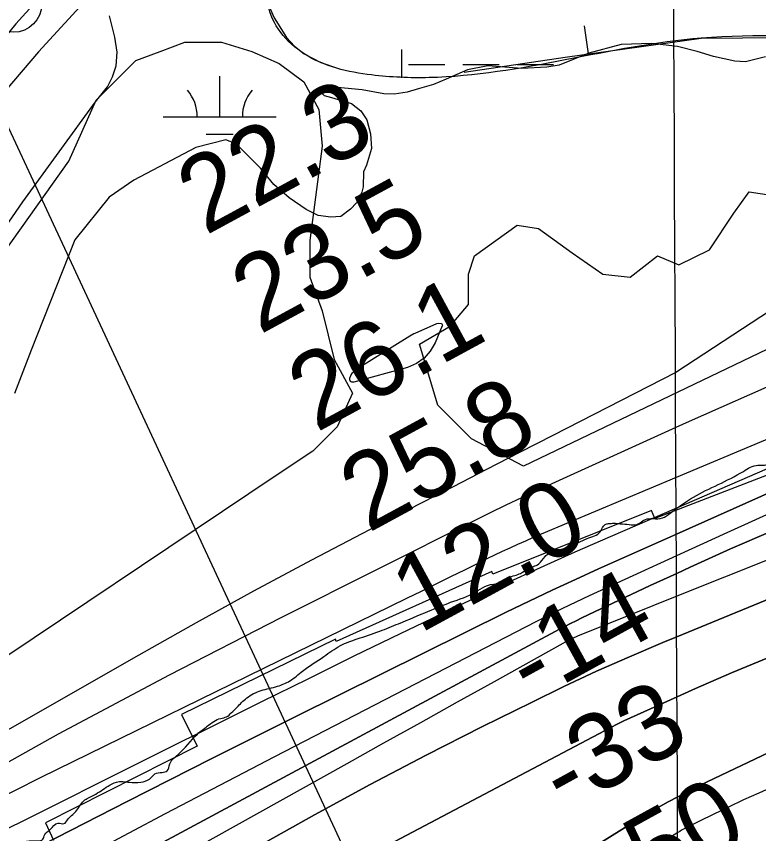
# Model space of a CAD drawing. Extents: x 3445503 to 3483459, y 540493 to 566012.
# Drawn here: x 3454317 to 3454973, y 550789 to 551512 of the extents above; entities that cross this region are included whole.
import ezdxf

# ---------------------------------------------------------------- set-up
doc = ezdxf.new("R2010")
doc.units = 0
for name, color, linetype in [('V-BORW-LINE', 7, 'Continuous'), ('V-FLOD-BASE', 7, 'Continuous'), ('V-GRID-MAJR', 7, 'Continuous'), ('V-LEVE-TOET', 7, 'Continuous'), ('V-RIVR-EDGE', 7, 'Continuous'), ('V-RIVR-RANG', 7, 'Continuous'), ('V-RRAP-RVMT', 7, 'Continuous'), ('V-SITE-VEGE', 7, 'Continuous'), ('V-SURV-LINE', 7, 'Continuous'), ('V-TOPO-DPTH', 7, 'Continuous'), ('V-TOPO-MAJR', 7, 'Continuous'), ('V-TOPO-MINR', 7, 'Continuous'), ('V-TOPO-WATR', 7, 'Continuous'), ('V-WETL-SWMP', 7, 'Continuous')]:
    doc.layers.add(name, color=color, linetype=linetype)

msp = doc.modelspace()

# ---------------------------------------------------------------- linework, layer by layer
at = {"layer": 'V-BORW-LINE'}
for p, q in [((3454822.62, 551479.08), (3454819.16, 551503.84)), ((3454657.58, 551457.99), (3454657.55, 551482.99))]:
    msp.add_line(p, q, dxfattribs=at)
for points in [[(3455108.5, 551627.84), (3454987.93, 551612.73), (3454867.23, 551598.7), (3454816.43, 551597.97), (3454765.58, 551597.58), (3454717.26, 551593.68), (3454669.04, 551587.96), (3454604.71, 551577.94), (3454573.44, 551567.74), (3454542.85, 551550.91), (3454540.09, 551548.35), (3454538.39, 551545.64), (3454536.81, 551540.17), (3454536.6, 551535.73), (3454537.5, 551529.08), (3454539.4, 551523.14), (3454544.84, 551511), (3454555.55, 551493.55), (3454562.66, 551485.81), (3454571.3, 551479.11), (3454585.87, 551471.29), (3454601.49, 551466.22)], [(3454712.89, 551462.74), (3454801.92, 551476.19), (3454922.46, 551493.03), (3454995.54, 551493.49), (3455068.69, 551494.19), (3455188.64, 551504.5), (3455308.19, 551520.78), (3455329.74, 551525.28), (3455350.97, 551530.99), (3455384.69, 551543.27), (3455433.76, 551566.19), (3455484.08, 551585.1), (3455496.12, 551586.95), (3455523.48, 551587.67)]]:
    msp.add_lwpolyline(points, dxfattribs=at)
msp.add_spline([(3455108.5, 551627.84), (3454867.23, 551598.7), (3454765.58, 551597.58), (3454669.04, 551587.96), (3454542.85, 551550.91), (3454539.4, 551523.14), (3454571.3, 551479.11), (3454630.87, 551460.4), (3454681.65, 551458.03), (3454922.46, 551493.03), (3455068.69, 551494.19), (3455308.19, 551520.78), (3455350.97, 551530.99), (3455484.08, 551585.1), (3455533.07, 551587.92), (3455663.03, 551624.64), (3455677.36, 551653.4), (3455659, 551671.09), (3455609.65, 551674.46), (3455428.48, 551637.67), (3455376.28, 551633.51), (3455332.17, 551626.5), (3455238.84, 551617.67), (3455108.5, 551627.84)], degree=3, dxfattribs=at)
at = {"layer": 'V-FLOD-BASE'}
msp.add_lwpolyline([(3454370.32, 551565.35), (3454316.41, 551505.7), (3454286.05, 551468.42), (3454260.3, 551429.97), (3454186.55, 551322.97), (3454147.86, 551267.24), (3454142.27, 551260.57), (3454127.56, 551248.9), (3454063.66, 551207.47), (3454015.41, 551175.76), (3453894.28, 551087.31), (3453779, 551001.66), (3453638.25, 550896.79), (3453481.85, 550781.56), (3453332.59, 550669.43), (3453264, 550617.77), (3453239.75, 550594.99), (3453215.81, 550571.23), (3453204.58, 550555.64), (3453181.31, 550515.43), (3453170.48, 550500)], dxfattribs=at)
at = {"layer": 'V-GRID-MAJR'}
msp.add_spline([(3454925.2, 545912.11), (3454896.12, 551971.15), (3454867.03, 558032.13), (3454837.93, 564093.12), (3454837.93, 564095.04)], degree=3, dxfattribs=at)
at = {"layer": 'V-LEVE-TOET'}
msp.add_lwpolyline([(3454372.81, 551520.7), (3454336.25, 551480.95), (3454307.54, 551446.87), (3454229.3, 551334.17), (3454173.84, 551248.54), (3454165.26, 551238.67), (3454151.81, 551227.27), (3454081.5, 551179.7), (3454061.91, 551168.09), (3454047.16, 551155.74), (3453941.77, 551079.71), (3453786.93, 550966.08), (3453628.49, 550849.61), (3453455.73, 550727.58), (3453297.54, 550606.9), (3453174.85, 550502.08), (3453142.26, 550486.5), (3453049.02, 550421.23), (3452914.83, 550324.05), (3452841.26, 550274.93), (3452776.76, 550226.94)], dxfattribs=at)
at = {"layer": 'V-RIVR-EDGE'}
for points in [[(3454700.71, 550993.85), (3454722.64, 551002.83), (3454741.77, 551009.74), (3454749.08, 551010.42), (3454749.43, 551013.54), (3454751.87, 551015.62), (3454762.66, 551019.42), (3454769.27, 551023.58), (3454778.67, 551027.72), (3454784.25, 551034.32), (3454787.73, 551037.09), (3454795.38, 551039.5), (3454806.52, 551042.95), (3454821.48, 551050.22), (3454833.32, 551056.44), (3454837.5, 551062.69), (3454840.29, 551063.38), (3454845.15, 551063.71), (3454850.72, 551063.35), (3454858.71, 551062.64), (3454865.31, 551062.62), (3454872.97, 551067.12), (3454879.58, 551067.8), (3454888.27, 551068.47), (3454894.89, 551072.63), (3454915.43, 551086.83), (3454937.36, 551097.9), (3454959.64, 551109.67), (3454972.52, 551115.2), (3454977.38, 551115.18), (3454981.55, 551115.17), (3454985.03, 551113.43), (3454989.89, 551111.33), (3454991.97, 551111.32), (3454993.72, 551113.06), (3454993.38, 551117.23), (3454994.77, 551117.23), (3455002.76, 551116.16), (3455004.85, 551117.9), (3455004.86, 551121.37), (3455005.21, 551123.81), (3455008, 551124.84), (3455017.05, 551129.69)], [(3454654.78, 550974.84), (3454681.23, 550985.9), (3454700.71, 550993.85)], [(3454293.4, 550757.77), (3454303.16, 550767.48), (3454305.59, 550768.17), (3454311.16, 550767.81), (3454312.55, 550769.54), (3454309.09, 550774.77), (3454315.35, 550778.23), (3454324.4, 550782.03), (3454329.27, 550782.71), (3454335.53, 550782.7), (3454340.05, 550784.08), (3454341.8, 550788.24), (3454346.68, 550792.75), (3454353.64, 550798.3), (3454358.86, 550797.94), (3454361.99, 550801.4), (3454369.31, 550808.69), (3454376.29, 550818.06), (3454385.34, 550823.25), (3454397.87, 550831.21), (3454405.18, 550834.67), (3454416.65, 550834.64), (3454426.73, 550834.62), (3454434.39, 550837.38), (3454439.27, 550841.89), (3454445.53, 550843.26), (3454450.05, 550844.64), (3454452.5, 550850.89), (3454459.47, 550858.87), (3454476.9, 550877.25), (3454485.61, 550884.18), (3454497.44, 550891.11), (3454502.66, 550892.48), (3454506.84, 550895.95), (3454511.72, 550900.8), (3454520.43, 550909.13), (3454533.31, 550915.7), (3454547.57, 550919.49), (3454558.71, 550924.33), (3454569.85, 550932.99), (3454588.66, 550945.81), (3454603.28, 550955.5), (3454618.25, 550961.38), (3454638.08, 550968.28), (3454654.78, 550974.84)]]:
    msp.add_spline(points, degree=3, dxfattribs=at)
at = {"layer": 'V-RIVR-RANG'}
msp.add_line((3454280.63, 551476.1), (3454744.48, 550478.68), dxfattribs=at)
at = {"layer": 'V-RRAP-RVMT'}
msp.add_lwpolyline([(3455133.58, 551210.3), (3455139.06, 551193.83), (3454998.76, 551139.14), (3455006.56, 551116.43), (3454881.22, 551067.81), (3454878.5, 551075.16), (3454738.13, 551018.6), (3454737.21, 551021.1), (3454599.67, 550959.24), (3454598.85, 550961.09), (3454462.79, 550894.43), (3454476.75, 550866.54), (3454342.57, 550798.73), (3454349.72, 550783.29)], dxfattribs=at)
at = {"layer": 'V-SITE-VEGE'}
for points in [[(3453515.97, 550690.32), (3454060.94, 551079.01), (3454263.28, 551243.67), (3454363.1, 551384.03), (3454387.38, 551438.02), (3454422.46, 551473.11), (3454444.04, 551481.21), (3454465.62, 551489.31), (3454498, 551489.31), (3454524.98, 551481.21), (3454549.26, 551470.41), (3454570.84, 551454.21), (3454584.33, 551429.92), (3454587.03, 551397.53), (3454576.24, 551313.85), (3454576.24, 551281.46), (3454587.03, 551251.77), (3454597.82, 551208.58), (3454614.01, 551178.89), (3454600.52, 551149.19), (3454578.94, 551127.6), (3454546.56, 551106.01), (3454260.58, 550914.36), (3453807.34, 550671.42)], [(3454765.09, 551114.11), (3454719.22, 551138.4), (3454689.55, 551168.09), (3454673.36, 551222.08), (3454700.34, 551238.27), (3454716.53, 551257.17), (3454716.53, 551284.16), (3454721.92, 551300.35), (3454759.69, 551327.35), (3454778.58, 551324.65), (3454808.25, 551303.05), (3454835.23, 551284.16), (3454859.51, 551281.46), (3454883.79, 551300.35), (3454902.68, 551292.26), (3454929.66, 551305.75), (3454951.24, 551338.15), (3454964.73, 551357.04), (3454999.8, 551351.64)], [(3455231.82, 551338.15), (3454765.09, 551114.11)]]:
    msp.add_lwpolyline(points, dxfattribs=at)
at = {"layer": 'V-SURV-LINE'}
msp.add_circle((3454314.15, 551523.18), 25, dxfattribs=at)
at = {"layer": 'V-TOPO-DPTH'}
for points in [[(3457313.66, 551958.13), (3457276.27, 551946.34), (3456754.75, 551779.82), (3456745.3, 551776.76), (3456735.87, 551773.64), (3456726.47, 551770.44), (3456717.08, 551767.19), (3456596.01, 551724.65), (3456526.19, 551699.84), (3456456.49, 551674.72), (3456386.96, 551649.12), (3456317.55, 551623.19), (3455756.43, 551411.43), (3455742.7, 551406.2), (3455728.99, 551400.92), (3455715.32, 551395.55), (3455701.67, 551390.14), (3455458.91, 551292.97), (3455346.54, 551247.23), (3455234.54, 551200.62), (3455123.09, 551152.7), (3455012.02, 551103.9), (3454900.52, 551054.15)], [(3454900.52, 551054.15), (3455012.02, 551103.9), (3455123.09, 551152.7), (3455234.54, 551200.62), (3455346.54, 551247.23), (3455458.91, 551292.97), (3455701.67, 551390.14), (3455715.32, 551395.55), (3455728.99, 551400.92), (3455742.7, 551406.2), (3455756.43, 551411.43), (3456317.55, 551623.19), (3456386.96, 551649.12), (3456456.49, 551674.72), (3456526.19, 551699.84), (3456596.01, 551724.65), (3456717.08, 551767.19), (3456726.47, 551770.44), (3456735.87, 551773.64), (3456745.3, 551776.76), (3456754.75, 551779.82), (3457276.27, 551946.34), (3457313.66, 551958.13)], [(3456661.42, 551794.73), (3456113.82, 551592.72), (3456046.6, 551567.81), (3455979.42, 551542.76), (3455912.32, 551517.5), (3455845.27, 551492.11), (3455779.65, 551467.15), (3455745.48, 551454.05), (3455711.36, 551440.83), (3455677.31, 551427.42), (3455643.31, 551413.89), (3455616.78, 551403.25), (3455569.6, 551384.2), (3455522.48, 551364.99), (3455475.45, 551345.56), (3455428.49, 551325.97), (3454900.28, 551104.17)], [(3456352.86, 551499.98), (3456247.43, 551463.81), (3456142.02, 551427.58), (3455791.82, 551307.03), (3455782.56, 551303.81), (3455773.31, 551300.56), (3455764.07, 551297.27), (3455754.85, 551293.94), (3455543.77, 551217.18), (3455429.3, 551174.73), (3455315.2, 551131.31), (3455201.66, 551086.45), (3455088.5, 551040.62), (3454900.96, 550963.27)], [(3454900.96, 550963.27), (3455088.5, 551040.62), (3455201.66, 551086.45), (3455315.2, 551131.31), (3455429.3, 551174.73), (3455543.77, 551217.18), (3455754.85, 551293.94), (3455764.07, 551297.27), (3455773.31, 551300.56), (3455782.56, 551303.81), (3455791.82, 551307.03), (3456142.02, 551427.58), (3456247.43, 551463.81), (3456352.86, 551499.98)], [(3456538.64, 551466.99), (3455835.27, 551222.66), (3455823.35, 551218.44), (3455811.46, 551214.12), (3455799.63, 551209.67), (3455787.83, 551205.12), (3455533.81, 551105.51), (3455425.22, 551061.58), (3455317.29, 551016.1), (3455210.37, 550968.32), (3455104.12, 550919), (3454921.56, 550831.85), (3454907.22, 550824.71), (3454901.63, 550821.78)], [(3454901.63, 550821.78), (3454907.22, 550824.71), (3454921.56, 550831.85), (3455104.12, 550919), (3455210.37, 550968.32), (3455317.29, 551016.1), (3455425.22, 551061.58), (3455533.81, 551105.51), (3455787.83, 551205.12), (3455799.63, 551209.67), (3455811.46, 551214.12), (3455823.35, 551218.44), (3455835.27, 551222.66), (3456538.64, 551466.99)], [(3454900.28, 551104.17), (3454780.74, 551053.97), (3454773.8, 551051.01), (3454766.9, 551048.01), (3454760.02, 551044.94), (3454753.16, 551041.82), (3454746.33, 551038.63), (3454739.52, 551035.41), (3454732.74, 551032.13), (3454725.98, 551028.81), (3454713.59, 551022.66), (3454700.65, 551016.25), (3454687.69, 551009.85), (3454674.73, 551003.48), (3454661.76, 550997.11), (3454338.44, 550838.74), (3454268.21, 550803.3), (3454198.57, 550766.77)], [(3454900.52, 551054.15), (3454831.63, 551023.4), (3454811.08, 551014.08), (3454790.6, 551004.61), (3454770.24, 550994.89), (3454749.96, 550985.01), (3454639.79, 550930.56), (3454564.57, 550893.15), (3454489.48, 550855.49), (3454414.59, 550817.44), (3454339.82, 550779.14)], [(3454339.82, 550779.14), (3454414.59, 550817.44), (3454489.48, 550855.49), (3454564.57, 550893.15), (3454639.79, 550930.56), (3454749.96, 550985.01), (3454770.24, 550994.89), (3454790.6, 551004.61), (3454811.08, 551014.08), (3454831.63, 551023.4), (3454900.52, 551054.15)], [(3454900.69, 551019.37), (3454912.64, 551024.91), (3454948.18, 551040.96), (3454983.96, 551056.47)], [(3454900.69, 551019.37), (3454912.64, 551024.91), (3454948.18, 551040.96), (3454983.96, 551056.47)], [(3454312.67, 550709.72), (3454796.93, 550969.91), (3454801.84, 550972.5), (3454806.79, 550975.04), (3454811.77, 550977.51), (3454816.78, 550979.92), (3454877.26, 551008.51), (3454900.69, 551019.37)], [(3454312.67, 550709.72), (3454796.93, 550969.91), (3454801.84, 550972.5), (3454806.79, 550975.04), (3454811.77, 550977.51), (3454816.78, 550979.92), (3454877.26, 551008.51), (3454900.69, 551019.37)], [(3454900.96, 550963.27), (3454888.46, 550958.12), (3454859.06, 550945.63), (3454829.84, 550932.72), (3454800.9, 550919.19), (3454772.15, 550905.25), (3454729.06, 550883.79), (3454679.12, 550858.41), (3454629.48, 550832.47), (3454580.27, 550805.72), (3454531.36, 550778.42)], [(3454531.36, 550778.42), (3454580.27, 550805.72), (3454629.48, 550832.47), (3454679.12, 550858.41), (3454729.06, 550883.79), (3454772.15, 550905.25), (3454800.9, 550919.19), (3454829.84, 550932.72), (3454859.06, 550945.63), (3454888.46, 550958.12), (3454900.96, 550963.27)], [(3454981.31, 550944.69), (3454949.25, 550931.25), (3454917.36, 550917.38), (3454901.21, 550910.15)], [(3454901.21, 550910.15), (3454917.36, 550917.38), (3454949.25, 550931.25), (3454981.31, 550944.69)], [(3454901.21, 550910.15), (3454865.61, 550894.23), (3454859.76, 550891.55), (3454853.94, 550888.78), (3454848.18, 550885.9), (3454842.45, 550882.95), (3454422.47, 550661.06)], [(3454422.47, 550661.06), (3454842.45, 550882.95), (3454848.18, 550885.9), (3454853.94, 550888.78), (3454859.76, 550891.55), (3454865.61, 550894.23), (3454901.21, 550910.15)], [(3454901.63, 550821.78), (3454893.05, 550817.26), (3454879.14, 550809.34), (3454865.4, 550801.1), (3454301.09, 550449.9)], [(3454301.09, 550449.9), (3454865.4, 550801.1), (3454879.14, 550809.34), (3454893.05, 550817.26), (3454901.63, 550821.78)]]:
    msp.add_lwpolyline(points, dxfattribs=at)
at = {"layer": 'V-TOPO-MAJR'}
for points in [[(3456783.34, 551491.54), (3456129.2, 551299.24), (3456077.09, 551283.51), (3456025.14, 551267.27), (3455973.42, 551250.29), (3455921.87, 551232.8), (3455825.05, 551199.16), (3455822.04, 551198.08), (3455819.06, 551196.95), (3455816.1, 551195.74), (3455813.16, 551194.49), (3454987, 550831.11), (3454973.43, 550825.04), (3454959.9, 550818.86), (3454946.44, 550812.52), (3454933.04, 550806.07), (3454909.48, 550794.57), (3454907.91, 550793.76), (3454904.83, 550792.04), (3454903.32, 550791.12), (3454901.79, 550790.14)], [(3454690.47, 551240.82), (3454692.29, 551240.63), (3454692.93, 551240.23), (3454693.36, 551239.73), (3454693.48, 551239.08), (3454693.4, 551238.33), (3454687.18, 551223.34), (3454682.82, 551215.95), (3454677.45, 551209.7), (3454670.59, 551205.14), (3454662.74, 551201.7), (3454615.12, 551188.45), (3454613.44, 551188.64), (3454612.2, 551189.25), (3454611.63, 551190.51), (3454611.51, 551192.19), (3454612.57, 551194.61), (3454613.92, 551196.8), (3454615.7, 551198.66), (3454617.77, 551200.29), (3454664.59, 551229.57), (3454668.12, 551231.51), (3454669.34, 551232.07), (3454688.68, 551240.39), (3454690.47, 551240.82)], [(3454901.79, 550790.14), (3454863.77, 550765.98), (3454856.04, 550760.63), (3454848.62, 550754.91), (3454841.66, 550748.64), (3454835.01, 550741.99), (3454833.3, 550737.06), (3454833.43, 550732.91), (3454836.33, 550729.93), (3454841.07, 550727.75), (3454902.09, 550726.51)]]:
    msp.add_lwpolyline(points, dxfattribs=at)
at = {"layer": 'V-TOPO-MINR'}
for points in [[(3457473.8, 552086.31), (3456758.73, 552066.73), (3456749.35, 552066.96), (3456741.81, 552067.01), (3456734.28, 552066.89), (3456726.75, 552066.52), (3456719.24, 552065.97), (3456711.77, 552065.05), (3456704.37, 552063.8), (3456697.06, 552062.08), (3456689.82, 552060.04), (3456585.42, 552026.87), (3456526.18, 552007.56), (3456467.14, 551987.67), (3456408.4, 551966.89), (3456349.87, 551945.53), (3455631.71, 551677.29), (3455621.3, 551672.93), (3455611.17, 551668.05), (3455601.44, 551662.4), (3455591.99, 551656.23), (3455522.33, 551606.32), (3455519.21, 551603.14), (3454899.83, 551197.06)], [(3457292.93, 551856.79), (3457235.22, 551838.06), (3457177.65, 551818.88), (3456783.76, 551685.09), (3456774.1, 551681.8), (3456764.44, 551678.5), (3456754.78, 551675.19), (3456745.13, 551671.87), (3456608.41, 551624.77), (3456530.39, 551597.93), (3456452.36, 551571.12), (3456374.3, 551544.37), (3456296.24, 551517.65), (3455811.55, 551351.99), (3455785.11, 551342.85), (3455758.71, 551333.57), (3455732.38, 551324.1), (3455706.1, 551314.51), (3455629.23, 551286.12), (3455564.65, 551261.98), (3455500.19, 551237.51), (3455435.93, 551212.53), (3455371.8, 551187.2), (3454900.78, 550999.08)], [(3456661.42, 551794.73), (3456113.82, 551592.72), (3456046.6, 551567.81), (3455979.42, 551542.76), (3455912.32, 551517.5), (3455845.27, 551492.11), (3455779.65, 551467.15), (3455745.48, 551454.05), (3455711.36, 551440.83), (3455677.31, 551427.42), (3455643.31, 551413.89), (3455616.78, 551403.25), (3455569.6, 551384.2), (3455522.48, 551364.99), (3455475.45, 551345.56), (3455428.49, 551325.97), (3454900.28, 551104.17)], [(3456688.64, 551738.37), (3455745.07, 551384.3), (3455741.33, 551382.89), (3455737.6, 551381.45), (3455733.87, 551379.99), (3455730.16, 551378.52), (3455238.9, 551181.65), (3455164.85, 551151.33), (3455091.11, 551120.29), (3455017.85, 551088.15), (3454944.89, 551055.29), (3454900.61, 551034.95)], [(3456338.6, 551652.82), (3456214.59, 551607.32), (3456090.8, 551561.22), (3455967.15, 551514.71), (3455768.05, 551439.26), (3455744.1, 551430.11), (3455720.18, 551420.87), (3455696.32, 551411.49), (3455672.49, 551402.02), (3455548.86, 551352.49), (3455463.39, 551317.84), (3455378.11, 551282.71), (3455293.13, 551246.88), (3455208.35, 551210.58), (3454900.41, 551077.21)], [(3456352.86, 551499.98), (3456247.43, 551463.81), (3456142.02, 551427.58), (3455791.82, 551307.03), (3455782.56, 551303.81), (3455773.31, 551300.56), (3455764.07, 551297.27), (3455754.85, 551293.94), (3455543.77, 551217.18), (3455429.3, 551174.73), (3455315.2, 551131.31), (3455201.66, 551086.45), (3455088.5, 551040.62), (3454900.96, 550963.27)], [(3456538.64, 551466.99), (3455835.27, 551222.66), (3455823.35, 551218.44), (3455811.46, 551214.12), (3455799.63, 551209.67), (3455787.83, 551205.12), (3455533.81, 551105.51), (3455425.22, 551061.58), (3455317.29, 551016.1), (3455210.37, 550968.32), (3455104.12, 550919), (3454921.56, 550831.85), (3454907.22, 550824.71), (3454901.63, 550821.78)], [(3454899.83, 551197.06), (3454791.27, 551141.44), (3454761.81, 551126.34), (3454732.36, 551111.21), (3454702.92, 551096.06), (3454673.49, 551080.9), (3454629.11, 551058.01), (3454577.67, 551031.06), (3454526.48, 551003.67), (3454475.63, 550975.62), (3454425.03, 550947.13), (3453964.3, 550683.84)], [(3454993.21, 551189.61), (3454911.69, 551153.7), (3454900.07, 551148.42)], [(3454900.07, 551148.42), (3454777.26, 551092.6), (3454763.39, 551086.2), (3454749.57, 551079.69), (3454735.83, 551073.02), (3454722.14, 551066.25), (3454550.73, 550980.15), (3454451.91, 550929.25), (3454353.83, 550877.01), (3454256.84, 550822.77), (3454160.57, 550767.2)], [(3454900.28, 551104.17), (3454780.74, 551053.97), (3454773.8, 551051.01), (3454766.9, 551048.01), (3454760.02, 551044.94), (3454753.16, 551041.82), (3454746.33, 551038.63), (3454739.52, 551035.41), (3454732.74, 551032.13), (3454725.98, 551028.81), (3454713.59, 551022.66), (3454700.65, 551016.25), (3454687.69, 551009.85), (3454674.73, 551003.48), (3454661.76, 550997.11), (3454338.44, 550838.74), (3454268.21, 550803.3), (3454198.57, 550766.77)], [(3454900.41, 551077.21), (3454841.74, 551051.79), (3454810.73, 551038.16), (3454779.82, 551024.3), (3454749.06, 551010.1), (3454718.41, 550995.68), (3454697.33, 550985.62), (3454656.27, 550965.89), (3454615.28, 550946.01), (3454574.4, 550925.91), (3454533.59, 550905.67), (3454402.43, 550840.19), (3454344.76, 550811.44), (3454287.06, 550782.74)], [(3454983.96, 551056.47), (3454948.18, 551040.96), (3454912.64, 551024.91), (3454900.69, 551019.37)], [(3454900.61, 551034.95), (3454823.34, 550999.44), (3454811.43, 550993.88), (3454799.59, 550988.2), (3454787.82, 550982.37), (3454776.1, 550976.42), (3454544.98, 550857.18), (3454448.25, 550806.62), (3454351.88, 550755.36)], [(3454900.69, 551019.37), (3454877.26, 551008.51), (3454816.78, 550979.92), (3454811.77, 550977.51), (3454806.79, 550975.04), (3454801.84, 550972.5), (3454796.93, 550969.91), (3454312.67, 550709.72)], [(3454900.78, 550999.08), (3454817.29, 550965.74), (3454815.08, 550964.83), (3454812.88, 550963.89), (3454808.55, 550961.88), (3454806.41, 550960.82), (3454802.17, 550958.62), (3454800.07, 550957.47), (3454739.15, 550923.49), (3454706.61, 550905.34), (3454674.06, 550887.19), (3454641.5, 550869.05), (3454608.95, 550850.91), (3454059.98, 550545.04)], [(3454900.96, 550963.27), (3454888.46, 550958.12), (3454859.06, 550945.63), (3454829.84, 550932.72), (3454800.9, 550919.19), (3454772.15, 550905.25), (3454729.06, 550883.79), (3454679.12, 550858.41), (3454629.48, 550832.47), (3454580.27, 550805.72), (3454531.36, 550778.42)], [(3454981.31, 550944.69), (3454949.25, 550931.25), (3454917.36, 550917.38), (3454901.21, 550910.15)], [(3454901.21, 550910.15), (3454865.61, 550894.23), (3454859.76, 550891.55), (3454853.94, 550888.78), (3454848.18, 550885.9), (3454842.45, 550882.95), (3454422.47, 550661.06)], [(3454301.09, 550449.9), (3454865.4, 550801.1), (3454879.14, 550809.34), (3454893.05, 550817.26), (3454901.63, 550821.78)]]:
    msp.add_lwpolyline(points, dxfattribs=at)
at = {"layer": 'V-TOPO-WATR'}
for points in [[(3457313.66, 551958.13), (3457276.27, 551946.34), (3456754.75, 551779.82), (3456745.3, 551776.76), (3456735.87, 551773.64), (3456726.47, 551770.44), (3456717.08, 551767.19), (3456596.01, 551724.65), (3456526.19, 551699.84), (3456456.49, 551674.72), (3456386.96, 551649.12), (3456317.55, 551623.19), (3455756.43, 551411.43), (3455742.7, 551406.2), (3455728.99, 551400.92), (3455715.32, 551395.55), (3455701.67, 551390.14), (3455458.91, 551292.97), (3455346.54, 551247.23), (3455234.54, 551200.62), (3455123.09, 551152.7), (3455012.02, 551103.9), (3454900.52, 551054.15)], [(3454900.52, 551054.15), (3454831.63, 551023.4), (3454811.08, 551014.08), (3454790.6, 551004.61), (3454770.24, 550994.89), (3454749.96, 550985.01), (3454639.79, 550930.56), (3454564.57, 550893.15), (3454489.48, 550855.49), (3454414.59, 550817.44), (3454339.82, 550779.14)]]:
    msp.add_lwpolyline(points, dxfattribs=at)
at = {"layer": 'V-WETL-SWMP'}
for p, q in [((3454663.65, 551469.8), (3454695.65, 551469.8)), ((3454711.65, 551469.8), (3454743.65, 551469.8)), ((3454759.65, 551469.8), (3454791.65, 551469.8)), ((3454496.58, 551423.37), (3454496.58, 551459.37)), ((3454446.58, 551423.37), (3454546.58, 551423.37)), ((3454484.58, 551407.94), (3454508.58, 551407.94))]:
    msp.add_line(p, q, dxfattribs=at)
for points in [[(3454386.59, 551436.74), (3454397.46, 551449.77), (3454401.81, 551458.73), (3454404.88, 551468.35), (3454405.74, 551480.59), (3454403.71, 551493.84), (3454401.01, 551505.5), (3454399.2, 551512.63)], [(3454979.14, 551476.53), (3454961.63, 551472), (3454951.96, 551472.49), (3454933.31, 551476.69), (3454918.86, 551481.14), (3454901.51, 551485.64), (3454878.64, 551488.3), (3454851.52, 551487.48), (3454822.97, 551479.59), (3454796.65, 551469.07), (3454785.96, 551467.32), (3454763.67, 551466.1), (3454733.7, 551468.56), (3454715.56, 551465.01), (3454696.69, 551456.62), (3454685.64, 551451.97), (3454673.31, 551448.32), (3454662.28, 551445.28), (3454650.95, 551443.54), (3454641.6, 551443.71), (3454622.61, 551447.27)], [(3454622.61, 551447.27), (3454600.7, 551449.26), (3454591.66, 551449.1), (3454585.52, 551448.88), (3454584.53, 551447.61), (3454585.47, 551445.66), (3454588.96, 551442.37), (3454595.38, 551440.32), (3454613.04, 551435.17), (3454621.32, 551428.57), (3454626.67, 551420.73), (3454630, 551408.41), (3454630.75, 551395.48), (3454626.29, 551380.71), (3454623.6, 551374.63), (3454623.37, 551361.4), (3454622.32, 551356.57), (3454617.64, 551347.3), (3454612.37, 551341.58), (3454603.55, 551335.28), (3454594.82, 551334.46), (3454583.55, 551335.95), (3454572.99, 551341.3), (3454558, 551351.57), (3454544.33, 551363.43), (3454532.64, 551377.83), (3454511.07, 551399.51), (3454502.07, 551402.9), (3454475.43, 551396.25), (3454420.57, 551367.45), (3454398.95, 551352.3), (3454368.53, 551314.65), (3454329.94, 551216.98), (3454315.03, 551178.42)], [(3453687.51, 550777.88), (3453694.93, 550795.22), (3453704.86, 550807.98), (3453731.2, 550834.05), (3453808.69, 550899.34), (3453893.07, 550951.57), (3453913.11, 550950.57), (3453926.82, 550957.45), (3453944.48, 550968.14), (3453960.98, 550986.62), (3454006.38, 551029.82), (3454052.78, 551056.19), (3454101.75, 551081.21), (3454135.3, 551112.97), (3454151.79, 551130.8), (3454172.32, 551152.5), (3454201.52, 551181.34), (3454221.89, 551202.59), (3454238.37, 551222.94), (3454260.93, 551258.99), (3454322.48, 551348.21), (3454386.59, 551436.74)]]:
    msp.add_lwpolyline(points, dxfattribs=at)
for centre, start, end in [((3454441.34, 551423.84), 359.22818, 40.77184), ((3454551.83, 551423.84), 139.22818, 180.77184)]:
    msp.add_arc(centre, 35.25, start, end, dxfattribs=at)

# ---------------------------------------------------------------- texts
at = {"layer": 'V-RIVR-RANG'}
for s, rotation, p in [('22.3', 28.51833, (3454483.93, 551318.02)), ('23.5', 28.51833, (3454531.89, 551230.28)), ('26.1', 28.51833, (3454581.95, 551143.67)), ('25.8', 28.51833, (3454627.83, 551054.79)), ('12.0', 28.51833, (3454673.24, 550965.66)), ('-14', 28.80528, (3454771.81, 550905.04)), ('-33', 28.80528, (3454801.51, 550807.25)), ('-50', 28.80528, (3454852.95, 550721.41))]:
    msp.add_text(s, height=67, rotation=rotation, dxfattribs=at).set_placement(p)

doc.saveas('drawing.dxf')
